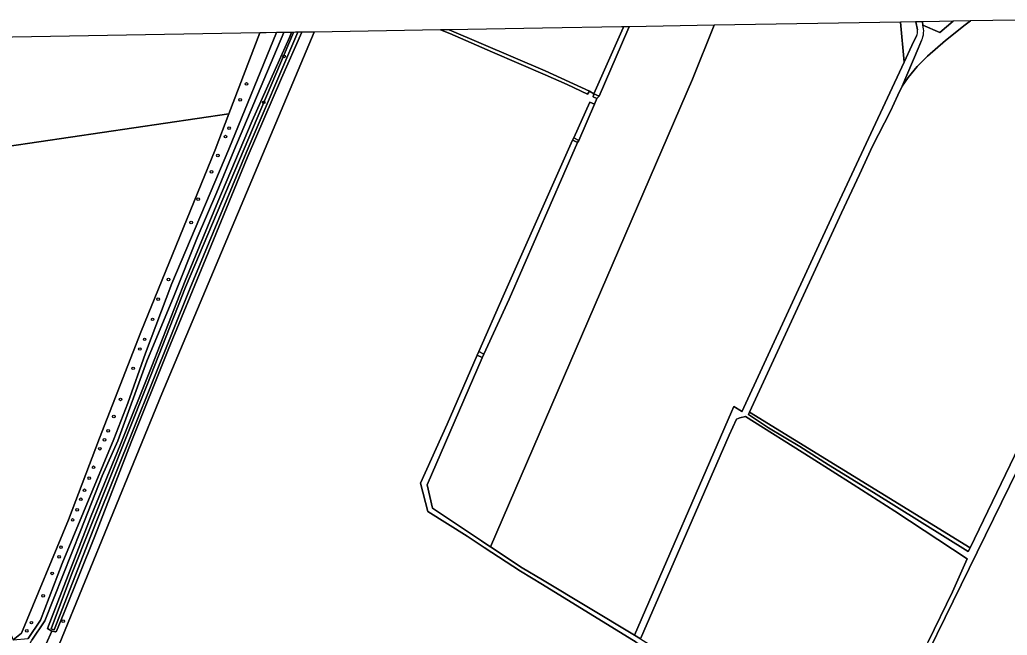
# Model space of a CAD drawing. Extents: x 161385 to 162589, y 388479 to 389756.
# Drawn here: x 161804.9 to 162173.5, y 389519.5 to 389749.3 of the extents above; entities that cross this region are included whole.
import ezdxf

# ---------------------------------------------------------------- set-up
doc = ezdxf.new("R2010")
doc.units = 0
for name, color, linetype in [('IMGEO_Berm_groen', 7, 'Continuous'), ('IMGEO_Boom', 7, 'Continuous'), ('IMGEO_Bouwland', 7, 'Continuous'), ('IMGEO_Grasland_overig', 7, 'Continuous'), ('IMGEO_Groenvoorziening', 7, 'Continuous'), ('IMGEO_Loofbos', 7, 'Continuous'), ('IMGEO_Oever', 7, 'Continuous'), ('IMGEO_Voetpad_halfverhard', 7, 'Continuous'), ('IMGEO_Waterloop', 7, 'Continuous')]:
    doc.layers.add(name, color=color, linetype=linetype)

msp = doc.modelspace()

# ---------------------------------------------------------------- linework, layer by layer
at = {"layer": 'IMGEO_Berm_groen'}
for points in [[(162139.31, 389748.51), (162133.64, 389748.42), (162134.96, 389733.43), (162137.88, 389739.72), (162139.57, 389743.24)], [(162140.03, 389745.51), (162139.32, 389748.48), (162139.31, 389748.51)]]:
    msp.add_lwpolyline(points, dxfattribs=at)
msp.add_arc((162136.43, 389745.05), 3.62, 329.9368, 7.2884, dxfattribs=at)
at = {"layer": 'IMGEO_Boom'}
for centre in [(161903.62, 389735.64), (161889.56, 389725.33), (161887.2, 389719.41), (161895.99, 389718.48), (161883.06, 389708.86), (161881.72, 389705.68), (161878.92, 389698.66), (161876.48, 389692.54), (161871.54, 389682.34), (161868.94, 389673.62), (161860.47, 389652.37), (161856.57, 389645.02), (161854.54, 389637.48), (161851.56, 389630), (161849.79, 389626.39), (161847.25, 389619.19), (161842.55, 389607.59), (161840.09, 389601.23), (161837.95, 389595.86), (161836.6, 389592.49), (161834.84, 389589.17), (161832.52, 389582.25), (161830.89, 389578.16), (161829.1, 389573.66), (161827.76, 389570.29), (161826.37, 389566.35), (161824.69, 389562.59), (161820.34, 389552.42), (161819.62, 389548.81), (161817.04, 389542.64), (161813.69, 389534.24), (161809.28, 389524.24), (161821.13, 389524.83), (161807.55, 389521.21)]:
    msp.add_circle(centre, 0.489, dxfattribs=at)
at = {"layer": 'IMGEO_Bouwland'}
for points in [[(162159.72, 389748.86), (162157.75, 389747.41), (162150.39, 389741.54), (162143.7, 389735.71), (162139.89, 389731.88), (162136.51, 389727.78), (162134.25, 389724.46), (162132.63, 389721.19), (162129.89, 389715.16), (162123.21, 389702.07), (162118.33, 389691.59), (162111.64, 389677.22), (162077.29, 389602.87), (162159.64, 389552.18), (162214.3, 389665.49), (162216.77, 389670.73), (162214.68, 389676.06), (162199.81, 389711.78), (162184.95, 389749.28)], [(162032.35, 389746.71), (162031.9, 389745.54), (162021.16, 389720.81), (162020.3, 389719.86), (162019.46, 389717.85), (162013.59, 389704.29), (162013.15, 389703.43), (161987.59, 389644.98), (161978.18, 389624.51), (161977.53, 389623.15), (161957.03, 389575.7), (161958.97, 389567.03), (161977.3, 389554.78), (161978.92, 389553.72), (161980.61, 389552.6), (162056.06, 389727.1), (162064.13, 389747.25)], [(162030.3, 389746.68), (162029.53, 389746.66), (162000, 389746.17), (161965.23, 389745.58), (161965.23, 389745.58), (162001.05, 389730.25), (162017.53, 389722.61), (162019.21, 389721.71), (162030.1, 389746.27)], [(162122.83, 389469.51), (162122.96, 389468.96), (162143.96, 389474.71), (162147.82, 389475.73), (162157.45, 389478.61), (162166.58, 389481.76), (162200.55, 389494.26), (162216.94, 389499.98), (162232.93, 389506.31), (162271.13, 389520.97), (162273.54, 389521.93), (162265.16, 389547.43), (162253.13, 389593.31), (162231.17, 389646.36), (162219.53, 389667.39), (162123.18, 389470.75), (162122.55, 389470.57)], [(162116.14, 389469.89), (162121.42, 389471.64), (162127.93, 389484.01), (162132.72, 389493.83), (162137.81, 389504.64), (162144.01, 389517.13), (162153.02, 389535.72), (162158.48, 389548.09), (162131.51, 389565.81), (162115.93, 389575.81), (162100.3, 389585.8), (162075.74, 389601.17), (162073.64, 389600.65), (162072.5, 389600.2), (162069.66, 389594.24), (162036.62, 389518.21), (162036.99, 389517.99), (162066.21, 389500), (162110.27, 389473.21)]]:
    msp.add_lwpolyline(points, close=True, dxfattribs=at)
for points in [[(161850.18, 389632.62), (161877.85, 389700.76), (161882.99, 389714.22), (161741.03, 389693.25), (161747.1, 389673.59), (161755.66, 389646.6)], [(161757.92, 389641.33), (161767.87, 389611.14), (161776.09, 389587.15), (161792.89, 389540.49), (161795.64, 389533.52), (161798.92, 389526.32), (161802.52, 389517.87), (161805.58, 389520.38), (161823.14, 389562.68), (161834.74, 389593.08), (161850.18, 389632.62)]]:
    msp.add_lwpolyline(points, dxfattribs=at)
at = {"layer": 'IMGEO_Grasland_overig'}
for points in [[(162141.54, 389741.57), (162140.24, 389738.62), (162134.25, 389724.46), (162136.51, 389727.78), (162139.89, 389731.88), (162143.7, 389735.71), (162150.39, 389741.54), (162157.75, 389747.41), (162159.72, 389748.86), (162153.32, 389748.75)], [(162153.32, 389748.75), (162153.32, 389748.75), (162148.27, 389744.56), (162141.97, 389747.3)]]:
    msp.add_lwpolyline(points, dxfattribs=at)
for points in [[(161914.79, 389744.73), (161910.22, 389744.66), (161902.63, 389727.53), (161889.76, 389697.76), (161874.34, 389660.14), (161860.34, 389626.12), (161846.49, 389591.67), (161832.99, 389556.54), (161821.56, 389528.09), (161818.62, 389521.12), (161818.26, 389520.77), (161816.95, 389521.09), (161814.81, 389516.28), (161816.29, 389515.66), (161816.63, 389514.47), (161819.7, 389516.07), (161857.99, 389609.64), (161914.79, 389744.73)], [(162011.32, 389704.31), (162013.15, 389703.43), (162013.59, 389704.29), (162011.71, 389705.19), (162011.26, 389704.34)], [(161977.48, 389623.17), (161977.53, 389623.15), (161978.18, 389624.51), (161976.3, 389625.42), (161975.61, 389624.07)], [(162159.64, 389552.18), (162077.29, 389602.87), (162076.87, 389601.96), (162084.37, 389597.01), (162096.14, 389589.97), (162106.83, 389583.22), (162123.63, 389572.85), (162158.96, 389550.78)]]:
    msp.add_lwpolyline(points, close=True, dxfattribs=at)
msp.add_arc((162134.36, 389744.99), 7.95, 334.4748, 16.9156, dxfattribs=at)
at = {"layer": 'IMGEO_Groenvoorziening'}
msp.add_lwpolyline([(162153.32, 389748.75), (162148.24, 389748.66), (162141.87, 389748.56), (162141.97, 389747.3), (162148.27, 389744.56), (162153.32, 389748.75)], close=True, dxfattribs=at)
for points in [[(161914.79, 389744.73), (161914.79, 389744.73), (161857.99, 389609.64), (161819.7, 389516.07), (161816.63, 389514.47), (161816.52, 389513.82), (161830.07, 389509.85), (161869.4, 389497.27), (161906.92, 389484.67), (161915.7, 389481.78), (161917.85, 389481.11), (161920.85, 389479.68), (161925.37, 389477.07), (161945.13, 389464.78), (161982.91, 389440.65), (161998.68, 389430.69), (162000.02, 389430.46), (162007.91, 389432.94), (162008.21, 389432.03), (162008.5, 389432.1), (162008.27, 389432.68), (162006.38, 389435.29), (162004.34, 389440.52), (162003.87, 389441.73)], [(162034.99, 389516.98), (162000, 389538.44), (161991.86, 389543.43), (161978.31, 389552.32), (161971.96, 389556.49), (161957.3, 389565.69), (161954.55, 389576.32), (161964.51, 389598.4), (161975.61, 389624.07), (161976.3, 389625.42), (161985.38, 389646.07), (162011.26, 389704.34), (162011.71, 389705.19), (162017.68, 389718.59), (162019.46, 389717.85), (162020.3, 389719.86), (162018.91, 389720.53), (162019.21, 389721.71), (162017.53, 389722.61), (162016.83, 389721.48), (162009.29, 389725.11), (162001.05, 389728.69), (161981.38, 389737.22), (161965.48, 389744.17), (161961.95, 389745.53), (161914.79, 389744.73)]]:
    msp.add_lwpolyline(points, dxfattribs=at)
at = {"layer": 'IMGEO_Loofbos'}
for points in [[(162064.13, 389747.25), (162056.06, 389727.1), (161980.61, 389552.6), (161992.51, 389544.75), (162000, 389540.25), (162034.38, 389519.56), (162070.63, 389603), (162071.49, 389604.99), (162074.31, 389603.17), (162074.48, 389603), (162109.29, 389678.32), (162134.96, 389733.43), (162133.64, 389748.42)], [(161894.5, 389744.39), (161766.52, 389742.24), (161766.44, 389742.22), (161736.63, 389735.72), (161728.09, 389733.49), (161728.61, 389731.67), (161728.66, 389731.64), (161728.83, 389731.54), (161728.98, 389731.42), (161729.13, 389731.29), (161729.26, 389731.15), (161729.38, 389731), (161729.49, 389730.84), (161729.58, 389730.66), (161729.65, 389730.49), (161729.71, 389730.3), (161729.75, 389730.11), (161738.9, 389700.84), (161740.14, 389696.61), (161740.14, 389696.13), (161741.03, 389693.25), (161882.99, 389714.22)], [(161894.5, 389744.39), (161882.99, 389714.22), (161877.85, 389700.76), (161850.18, 389632.62), (161834.74, 389593.08), (161823.14, 389562.68), (161805.58, 389520.38), (161802.52, 389517.87), (161808.11, 389518.37), (161812.66, 389525.18), (161820.8, 389546.37), (161840, 389592.74), (161845.22, 389606.21), (161851.87, 389624.85), (161861.68, 389650.87), (161883.03, 389700.95), (161900.75, 389744.5), (161896.87, 389744.43)]]:
    msp.add_lwpolyline(points, close=True, dxfattribs=at)
msp.add_lwpolyline([(161814.81, 389516.28), (161816.95, 389521.09), (161815.33, 389522.02), (161816.85, 389525.94), (161831.63, 389564.15), (161842.45, 389590.56), (161854.23, 389620.02), (161866.68, 389651.87), (161878.87, 389681.28), (161891.73, 389711.52), (161905.65, 389742.62), (161906.4, 389744.59), (161903.45, 389744.54), (161884.85, 389700.35), (161878.53, 389684.99), (161871.15, 389667.84), (161862.59, 389646.34), (161852.36, 389621.86), (161841.61, 389592.08), (161835.72, 389579.02), (161827.75, 389558.76), (161814.32, 389524.91), (161809.44, 389517.66)], dxfattribs=at)
at = {"layer": 'IMGEO_Oever'}
msp.add_lwpolyline([(161906.4, 389744.59), (161905.65, 389742.62), (161891.73, 389711.52), (161878.87, 389681.28), (161866.68, 389651.87), (161854.23, 389620.02), (161842.45, 389590.56), (161831.63, 389564.15), (161816.85, 389525.94), (161815.33, 389522.02), (161816.95, 389521.09), (161818.26, 389520.77), (161818.62, 389521.12), (161821.56, 389528.09), (161832.99, 389556.54), (161846.49, 389591.67), (161860.34, 389626.12), (161874.34, 389660.14), (161889.76, 389697.76), (161902.63, 389727.53), (161910.22, 389744.66), (161908.71, 389744.63), (161889.42, 389699.65), (161868.36, 389648.81), (161833.51, 389561.72), (161817.79, 389521.54), (161817.47, 389521.66), (161817.29, 389521.73), (161816.69, 389521.95), (161824.25, 389542.27), (161852.4, 389612.82), (161866.84, 389649.43), (161907.12, 389744.6)], close=True, dxfattribs=at)
at = {"layer": 'IMGEO_Voetpad_halfverhard'}
for points in [[(161799.9, 389514.77), (161803.61, 389506.63), (161804.1, 389508.35), (161805.6, 389510.78), (161806.89, 389512.86), (161809.44, 389517.66), (161814.32, 389524.91), (161827.75, 389558.76), (161835.72, 389579.02), (161841.61, 389592.08), (161852.36, 389621.86), (161862.59, 389646.34), (161871.15, 389667.84), (161878.53, 389684.99), (161884.85, 389700.35), (161903.45, 389744.54), (161900.75, 389744.5)], [(161900.75, 389744.5), (161883.03, 389700.95), (161861.68, 389650.87), (161851.87, 389624.85), (161845.22, 389606.21), (161840, 389592.74), (161820.8, 389546.37), (161812.66, 389525.18), (161808.11, 389518.37)]]:
    msp.add_lwpolyline(points, dxfattribs=at)
at = {"layer": 'IMGEO_Waterloop'}
for points in [[(162184.95, 389749.28), (162199.81, 389711.78), (162214.68, 389676.06), (162216.77, 389670.73), (162214.3, 389665.49), (162159.64, 389552.18), (162158.96, 389550.78), (162123.63, 389572.85), (162106.83, 389583.22), (162096.14, 389589.97), (162084.37, 389597.01), (162076.87, 389601.96), (162077.29, 389602.87), (162111.64, 389677.22), (162118.33, 389691.59), (162123.21, 389702.07), (162129.89, 389715.16), (162132.63, 389721.19), (162134.25, 389724.46), (162140.24, 389738.62), (162141.54, 389741.57)], [(162122.55, 389470.57), (162123.18, 389470.75), (162219.53, 389667.39), (162220.5, 389669.64), (162213.72, 389686.82), (162201.68, 389714.39), (162186.6, 389749.31), (162184.95, 389749.28)], [(162141.97, 389747.3), (162141.87, 389748.56), (162139.31, 389748.51), (162139.32, 389748.48), (162140.03, 389745.51)], [(162139.57, 389743.24), (162137.88, 389739.72), (162134.96, 389733.43), (162109.29, 389678.32), (162074.48, 389603), (162074.31, 389603.17), (162071.49, 389604.99), (162070.63, 389603), (162034.38, 389519.56), (162036.62, 389518.21), (162069.66, 389594.24), (162072.5, 389600.2), (162073.64, 389600.65), (162075.74, 389601.17), (162100.3, 389585.8), (162115.93, 389575.81), (162131.51, 389565.81), (162158.48, 389548.09), (162153.02, 389535.72), (162144.01, 389517.13)], [(161992.51, 389544.75), (161980.61, 389552.6), (161978.92, 389553.72), (161977.3, 389554.78), (161958.97, 389567.03), (161957.03, 389575.7), (161977.53, 389623.15), (161977.48, 389623.17), (161975.61, 389624.07), (161964.51, 389598.4), (161954.55, 389576.32), (161957.3, 389565.69), (161971.96, 389556.49), (161978.31, 389552.32), (161991.86, 389543.43), (162000, 389538.44), (162034.99, 389516.98), (162052.31, 389507.02), (162063.17, 389500), (162088.1, 389483.88), (162105.3, 389473), (162114.5, 389467.62), (162114.39, 389465.7), (162107.93, 389463.24)], [(162036.62, 389518.21), (162034.38, 389519.56), (162000, 389540.25), (161992.51, 389544.75)]]:
    msp.add_lwpolyline(points, dxfattribs=at)
for points in [[(161965.23, 389745.58), (161961.95, 389745.53), (161965.48, 389744.17), (161981.38, 389737.22), (162001.05, 389728.69), (162009.29, 389725.11), (162016.83, 389721.48), (162017.53, 389722.61), (162001.05, 389730.25), (161965.23, 389745.58)], [(162030.3, 389746.68), (162030.1, 389746.27), (162019.21, 389721.71), (162021.16, 389720.81), (162031.9, 389745.54), (162032.35, 389746.71)], [(161908.71, 389744.63), (161907.86, 389744.62), (161907.12, 389744.6), (161866.84, 389649.43), (161852.4, 389612.82), (161824.25, 389542.27), (161816.69, 389521.95), (161817.29, 389521.73), (161817.47, 389521.66), (161817.79, 389521.54), (161833.51, 389561.72), (161868.36, 389648.81), (161889.42, 389699.65)], [(162021.16, 389720.81), (162019.21, 389721.71), (162018.91, 389720.53), (162020.3, 389719.86)], [(162019.46, 389717.85), (162017.68, 389718.59), (162011.71, 389705.19), (162013.59, 389704.29)], [(162013.15, 389703.43), (162011.32, 389704.31), (162011.26, 389704.34), (161985.38, 389646.07), (161976.3, 389625.42), (161978.18, 389624.51), (161987.59, 389644.98)]]:
    msp.add_lwpolyline(points, close=True, dxfattribs=at)
for centre, radius, start, end in [((162136.43, 389745.05), 3.62, 329.9368, 7.2884), ((162134.36, 389744.99), 7.95, 334.4748, 16.9156)]:
    msp.add_arc(centre, radius, start, end, dxfattribs=at)

doc.saveas('drawing.dxf')
